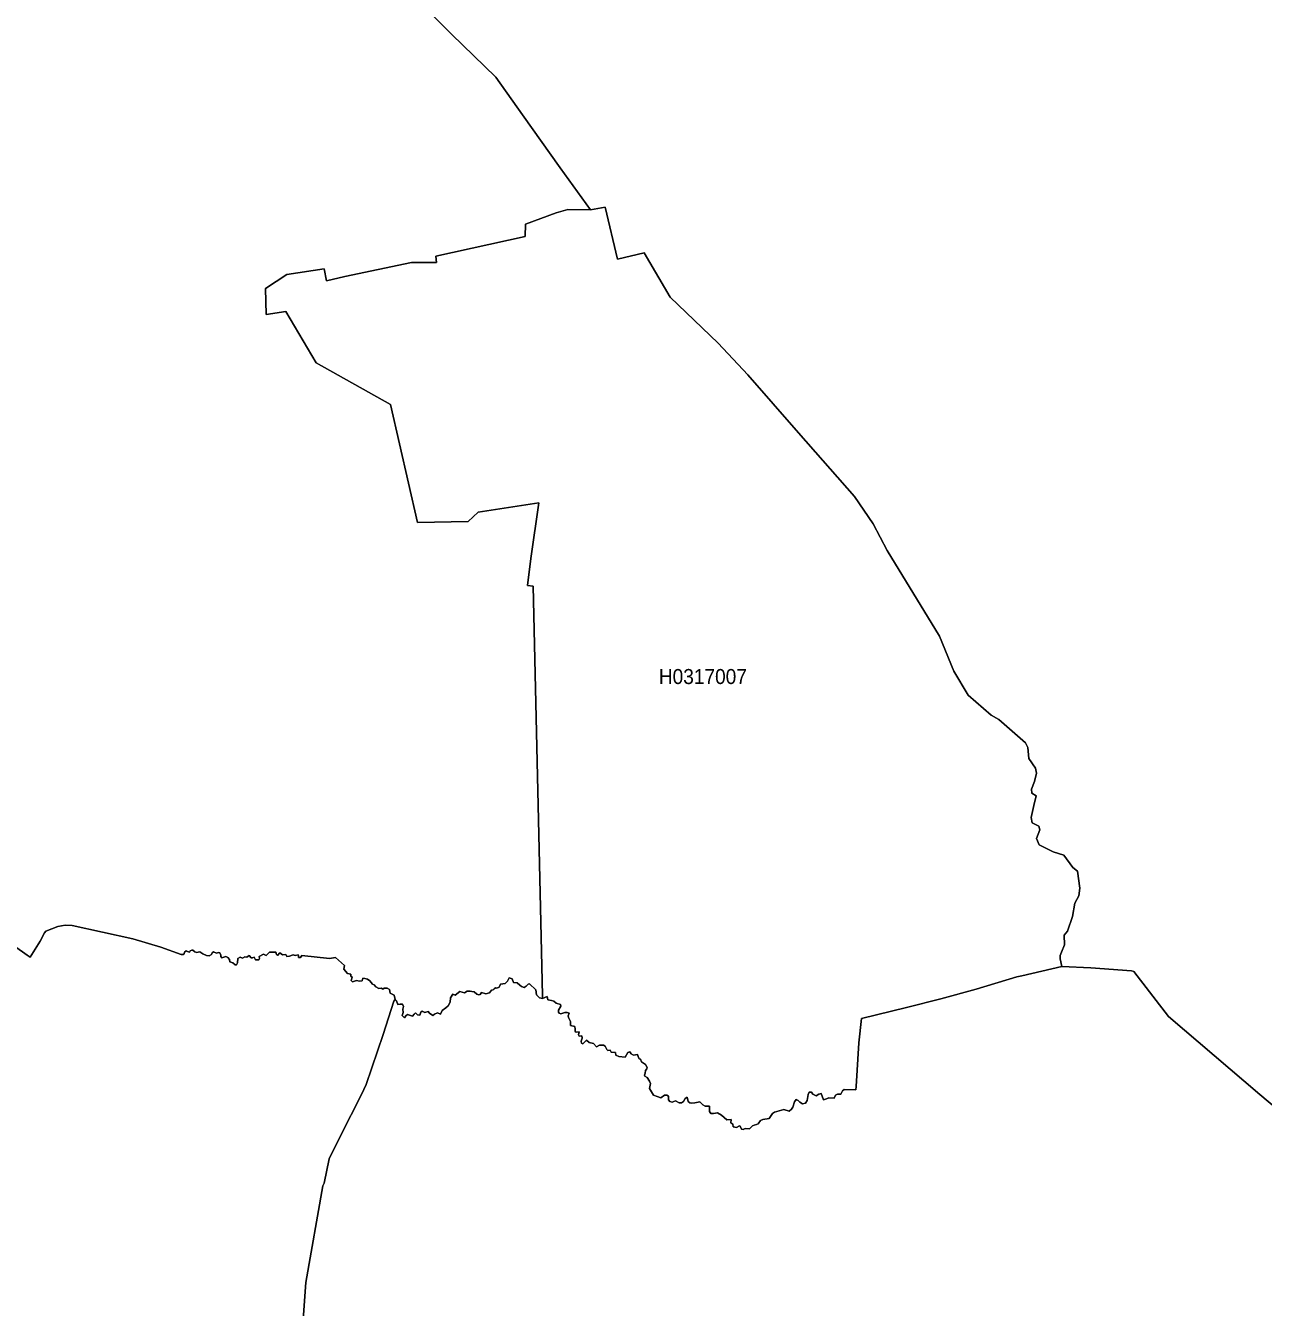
# Model space of a CAD drawing. Extents: x 369010 to 739155, y 6377141 to 6616555.
# Drawn here: x 529308 to 537549, y 6548696 to 6557234 of the extents above; entities that cross this region are included whole.
import ezdxf
from ezdxf.enums import TextEntityAlignment as Align

# ---------------------------------------------------------------- set-up
doc = ezdxf.new("R2010")
doc.units = 0
doc.header["$LTSCALE"] = 40
doc.layers.add('1', color=7, linetype='Continuous', lineweight=13)
doc.layers.add('2', color=7, linetype='Continuous')

msp = doc.modelspace()

# ---------------------------------------------------------------- linework, layer by layer
at = {"layer": '1'}
for points in [[(532648.81, 6553505.36), (532672.31, 6553685.59), (532725.11, 6554055), (532320.78, 6553994.09), (532253.75, 6553930.37), (531916.95, 6553924.41), (531737.54, 6554711.05), (531241.86, 6554988.11), (531040.44, 6555330.87), (530910.02, 6555310.84), (530905.72, 6555482.14), (531047.39, 6555577.14), (531295.81, 6555614.21), (531311.04, 6555534.77), (531433.18, 6555562.74), (531876.24, 6555656.74), (532042.57, 6555656.74), (532039.92, 6555699.28), (532633.09, 6555828.87), (532636.73, 6555910.96), (532839.14, 6555986.26), (532918.41, 6556009.43), (533068.2, 6556007.78), (532867.11, 6556286.65), (532615.87, 6556640.17), (532439.45, 6556890.08), (532143.52, 6557176.9), (531889.48, 6557432.44)], [(531889.48, 6557432.44), (532143.52, 6557176.9), (532439.45, 6556890.08), (532615.87, 6556640.17)], [(532615.87, 6556640.17), (532867.11, 6556286.65), (533068.2, 6556007.78), (533166.67, 6556025.65), (533247.6, 6555678.42), (533426.01, 6555720.13), (533598.47, 6555425.7), (533919.71, 6555119.19), (534115.84, 6554908), (534454.79, 6554522.38), (534826.51, 6554097.03), (534951.47, 6553915.48), (535043.65, 6553737.06), (535393.03, 6553166.41), (535488.19, 6552932.88), (535583.36, 6552775.15), (535736.62, 6552641.26), (535787.43, 6552612.46), (535965.01, 6552456.89), (535980.4, 6552426.27), (535987.19, 6552353.28), (536032.87, 6552287.08), (536038, 6552254.81), (536026.08, 6552198.87), (536005.73, 6552146.9), (536007.38, 6552121.41), (536035.19, 6552104.53), (536020.95, 6552039.98), (536002.42, 6551958.39), (536009.2, 6551922.81), (536053.23, 6551900.8), (536061.67, 6551876.96), (536039.49, 6551819.7), (536056.54, 6551777.33), (536149.71, 6551731.49), (536219.39, 6551707.65), (536279.97, 6551626.89), (536310.58, 6551601.4), (536327.47, 6551487.7), (536320.68, 6551436.72), (536293.54, 6551387.57), (536278.31, 6551299.35), (536244.22, 6551201.71), (536222.2, 6551176.22), (536225.68, 6551111.67), (536205.32, 6551062.52), (536196.88, 6551040.51), (536195.06, 6551018.33), (536207.31, 6550967.68), (536399.96, 6550957.26), (536671.22, 6550937.23), (536685.78, 6550932.27), (536916.66, 6550634.36), (537525.71, 6550114.35), (537804.09, 6549880.49)], [(533166.67, 6556025.65), (533068.2, 6556007.78), (532918.41, 6556009.43), (532839.14, 6555986.26), (532636.73, 6555910.96), (532633.09, 6555828.87), (532039.92, 6555699.28), (532042.57, 6555656.74), (531876.24, 6555656.74), (531433.18, 6555562.74), (531311.04, 6555534.77), (531295.81, 6555614.21), (531047.39, 6555577.14), (530905.72, 6555482.14), (530910.02, 6555310.84), (531040.44, 6555330.87), (531241.86, 6554988.11), (531737.54, 6554711.05), (531916.95, 6553924.41), (532253.75, 6553930.37), (532320.78, 6553994.09), (532725.11, 6554055), (532672.31, 6553685.59), (532648.81, 6553505.36), (532686.21, 6553499.9), (532749.27, 6550774.21), (532749.27, 6550754.18), (532779.23, 6550766.93), (532785.51, 6550743.92), (532810.01, 6550740.61), (532824.9, 6550736.14), (532839.47, 6550722.9), (532868.76, 6550713.97), (532871.41, 6550702.22), (532855.03, 6550675.74), (532855.36, 6550663.32), (532859.33, 6550656.21), (532872.07, 6550651.24), (532897.89, 6550659.19), (532913.95, 6550659.52), (532925.86, 6550654.72), (532919.57, 6550637.67), (532921.72, 6550626.75), (532936.29, 6550600.6), (532934.63, 6550573.29), (532963.76, 6550566.01), (532966.41, 6550549.95), (532967.4, 6550534.06), (532973.53, 6550528.44), (532994.38, 6550532.24), (532988.92, 6550510.89), (532993.55, 6550502.95), (533011.76, 6550503.94), (533013.91, 6550490.04), (533005.63, 6550469.85), (533008.61, 6550455.62), (533017.55, 6550452.47), (533032.12, 6550464.06), (533042.54, 6550475.48), (533059.09, 6550461.41), (533089.71, 6550454.46), (533108.25, 6550432.11), (533129.76, 6550442.87), (533156.41, 6550441.88), (533167, 6550436.25), (533176.77, 6550413.58), (533184.05, 6550408.12), (533200.43, 6550408.78), (533205.73, 6550396.2), (533235.69, 6550394.54), (533238.5, 6550375.18), (533257.86, 6550367.4), (533300.4, 6550362.93), (533317.44, 6550393.05), (533331.02, 6550398.19), (533338.63, 6550384.12), (533356.01, 6550377), (533382.32, 6550381.47), (533386.96, 6550366.08), (533393.08, 6550352.51), (533402.68, 6550348.7), (533408.47, 6550330.99), (533436.11, 6550313.28), (533446.21, 6550294.41), (533443.39, 6550284.15), (533434.79, 6550272.9), (533433.3, 6550255.52), (533427.67, 6550242.78), (533430.81, 6550236.98), (533445.88, 6550227.72), (533462.09, 6550203.06), (533467.89, 6550187), (533461.1, 6550154.89), (533488.08, 6550109.38), (533536.74, 6550091.34), (533562.56, 6550108.72), (533578.11, 6550109.88), (533589.04, 6550103.26), (533587.55, 6550078.93), (533596.98, 6550066.52)], [(536020.95, 6552039.98), (536035.19, 6552104.53), (536007.38, 6552121.41), (536005.73, 6552146.9), (536026.08, 6552198.87), (536038, 6552254.81), (536032.87, 6552287.08), (535987.19, 6552353.28), (535980.4, 6552426.27), (535965.01, 6552456.89), (535787.43, 6552612.46), (535736.62, 6552641.26), (535583.36, 6552775.15), (535488.19, 6552932.88), (535393.03, 6553166.41), (535043.65, 6553737.06), (534951.47, 6553915.48), (534826.51, 6554097.03), (534454.79, 6554522.38), (534115.84, 6554908), (533919.71, 6555119.19), (533598.47, 6555425.7), (533426.01, 6555720.13), (533247.6, 6555678.42), (533166.67, 6556025.65)], [(531147.19, 6551040.18), (531330.07, 6551020.98), (531369.79, 6551026.6), (531429.71, 6550972.48), (531426.89, 6550948.49), (531451.72, 6550919.85), (531473.73, 6550916.54), (531472.9, 6550903.14), (531480.85, 6550894.53), (531474.72, 6550872.35), (531484.65, 6550865.57), (531511.13, 6550872.69), (531531.16, 6550870.04), (531548.37, 6550870.7), (531553.5, 6550888.08), (531567.24, 6550887.42), (531584.12, 6550882.62), (531600.51, 6550870.2), (531616.23, 6550848.85), (531628.64, 6550843.89), (531638.9, 6550830.15), (531659.76, 6550821.05), (531676.64, 6550821.38), (531685.08, 6550816.41), (531694.84, 6550821.71), (531714.87, 6550822.21), (531729.43, 6550814.26), (531734.23, 6550789.6), (531761.38, 6550774.87), (531767.5, 6550746.74), (531776.27, 6550738.96), (531786.37, 6550713.47), (531802.09, 6550715.79), (531816.65, 6550715.13), (531824.1, 6550699.9), (531818.97, 6550682.52), (531822.12, 6550660.18), (531815.66, 6550639.82), (531829.89, 6550623.77), (531839, 6550638.5), (531849.26, 6550646.28), (531882.86, 6550636.35), (531894.11, 6550648.59), (531904.54, 6550657.03), (531917.78, 6550644.46), (531933.17, 6550642.8), (531939.62, 6550662.16), (531947.73, 6550669.28), (531966.43, 6550659.19), (531987.78, 6550667.96), (531996.89, 6550656.04), (532020.06, 6550639.49), (532030.15, 6550649.25), (532049.52, 6550658.36), (532070.87, 6550649.92), (532081.46, 6550673.42), (532104.63, 6550691.29), (532121.51, 6550705.69), (532134.42, 6550730.02), (532136.08, 6550758.65), (532152.46, 6550783.31), (532168.68, 6550776.53), (532199.3, 6550799.04), (532228.76, 6550792.25), (532248.12, 6550802.68), (532267.16, 6550802.02), (532278.74, 6550800.36), (532294.63, 6550797.71), (532311.68, 6550781.33), (532326.08, 6550777.85), (532333.69, 6550780.33), (532343.62, 6550794.24), (532372.75, 6550784.14), (532396.25, 6550791.92), (532408.66, 6550808.14), (532420.58, 6550810.62), (532427.69, 6550818.4), (532435.47, 6550824.52), (532446.07, 6550823.03), (532460.96, 6550828.5), (532470.56, 6550848.19), (532499.69, 6550854.31), (532515.41, 6550869.21), (532526.17, 6550890.39), (532547.19, 6550884.27), (532556.13, 6550861.1), (532580.45, 6550857.13), (532599.32, 6550843.39), (532609.91, 6550832.8), (532626.13, 6550827.17), (532640.04, 6550835.28), (532652.78, 6550849.02), (532662.71, 6550850.84), (532704.91, 6550811.12), (532708.72, 6550776.86), (532728.58, 6550757.66), (532749.27, 6550754.18), (532749.27, 6550774.21), (532686.21, 6553499.9), (532648.81, 6553505.36)], [(533596.98, 6550066.52), (533611.88, 6550063.04), (533634.55, 6550070.82), (533658.38, 6550058.57), (533675.26, 6550058.41), (533689, 6550066.35), (533699.1, 6550087.37), (533711.84, 6550096.64), (533718.46, 6550067.84), (533730.87, 6550058.57), (533743.78, 6550056.25), (533763.81, 6550057.58), (533797.41, 6550065.85), (533815.94, 6550045), (533832.33, 6550037.06), (533861.46, 6550036.23), (533860.3, 6550001.14), (533870.89, 6549988.56), (533887.44, 6549987.74), (533915.41, 6549992.2), (533940.07, 6549976.32), (533977.14, 6549945.37), (534006.44, 6549946.69), (534003.62, 6549926.17), (534015.87, 6549916.57), (534019.18, 6549899.36), (534039.87, 6549894.89), (534060.06, 6549904.65), (534065.52, 6549903.16), (534075.29, 6549882.97), (534085.22, 6549881.32), (534097.8, 6549887.44), (534127.26, 6549885.62), (534147.28, 6549904.32), (534158.54, 6549910.28), (534173.93, 6549913.09), (534185.02, 6549918.55), (534201.57, 6549940.24), (534216.63, 6549948.35), (534259.33, 6549954.8), (534279.68, 6549988.56), (534294.25, 6549996.34), (534355.65, 6550013.55), (534390.57, 6550003.62), (534406.96, 6550016.53), (534416.72, 6550030.44), (534426.49, 6550066.18), (534438.07, 6550081.41), (534452.3, 6550074.96), (534462.4, 6550063.04), (534479.78, 6550052.61), (534500.63, 6550057.25), (534511.56, 6550075.12), (534517.51, 6550113.85), (534524.46, 6550128.91), (534539.36, 6550129.41), (534548.63, 6550115.5), (534571.47, 6550104.42), (534588.68, 6550116.5), (534605.56, 6550119.97), (534620.29, 6550079.09), (534640.15, 6550085.22), (534655.87, 6550092.83), (534690.63, 6550090.18), (534700.73, 6550110.37), (534712.97, 6550116.5), (534735.65, 6550115.84), (534746.07, 6550139.01), (534758.16, 6550148.11), (534835.94, 6550144.8), (534837.27, 6550167.31), (534855.47, 6550457.77), (534872.19, 6550620.95), (535172.91, 6550693.94), (535400.64, 6550750.38), (535637.31, 6550815.42), (535908.57, 6550898.5), (535939.85, 6550903.97), (536207.31, 6550967.68), (536195.06, 6551018.33), (536196.88, 6551040.51), (536205.32, 6551062.52), (536225.68, 6551111.67), (536222.2, 6551176.22), (536244.22, 6551201.71), (536278.31, 6551299.35), (536293.54, 6551387.57), (536320.68, 6551436.72), (536327.47, 6551487.7), (536310.58, 6551601.4), (536279.97, 6551626.89), (536219.39, 6551707.65), (536149.71, 6551731.49), (536056.54, 6551777.33), (536039.49, 6551819.7), (536061.67, 6551876.96), (536053.23, 6551900.8), (536009.2, 6551922.81), (536002.42, 6551958.39), (536020.95, 6552039.98)], [(530665.08, 6551013.03), (530654.65, 6551026.27), (530641.41, 6551032.73), (530614.1, 6551024.45), (530606.65, 6551032.23), (530607.15, 6551042.49), (530599.87, 6551058.55), (530592.92, 6551059.7), (530578.19, 6551055.24), (530558.49, 6551065.33), (530549.72, 6551057.55), (530545.25, 6551046.13), (530530.03, 6551038.35), (530510.99, 6551040.84), (530487.82, 6551051.1), (530467.13, 6551064.84), (530444.63, 6551059.37), (530434.36, 6551064.84), (530421.12, 6551074.6), (530414.5, 6551074.77), (530403.91, 6551070.46), (530399.61, 6551062.52), (530386.2, 6551066.49), (530376.44, 6551072.12), (530365.02, 6551061.19), (530363.2, 6551051.76), (530356.08, 6551046.3), (530342.51, 6551045.64), (530207.13, 6551095.29), (530021.43, 6551150.07), (529617.77, 6551239.77), (529570.27, 6551242.26), (529521.94, 6551233.65), (529441.34, 6551201.38), (529434.06, 6551191.45), (529403.61, 6551136.5), (529337.07, 6551028.76), (529318.04, 6551042.66), (529149.72, 6551161.82)], [(529149.72, 6551161.82), (529318.04, 6551042.66), (529337.07, 6551028.76), (529403.61, 6551136.5), (529434.06, 6551191.45), (529441.34, 6551201.38), (529521.94, 6551233.65), (529570.27, 6551242.26), (529617.77, 6551239.77), (530021.43, 6551150.07), (530207.13, 6551095.29), (530342.51, 6551045.64), (530356.08, 6551046.3), (530363.2, 6551051.76), (530365.02, 6551061.19), (530376.44, 6551072.12), (530386.2, 6551066.49), (530399.61, 6551062.52), (530403.91, 6551070.46), (530414.5, 6551074.77), (530421.12, 6551074.6), (530434.36, 6551064.84), (530444.63, 6551059.37), (530467.13, 6551064.84), (530487.82, 6551051.1), (530510.99, 6551040.84), (530530.03, 6551038.35), (530545.25, 6551046.13), (530549.72, 6551057.55), (530558.49, 6551065.33), (530578.19, 6551055.24), (530592.92, 6551059.7), (530599.87, 6551058.55), (530607.15, 6551042.49), (530606.65, 6551032.23), (530614.1, 6551024.45), (530641.41, 6551032.73), (530654.65, 6551026.27), (530665.08, 6551013.03), (530667.89, 6550996.65), (530686.59, 6550991.68), (530703.8, 6550977.95), (530711.91, 6550977.61), (530718.04, 6550992.18), (530721.51, 6551019.16), (530736.41, 6551027.93), (530751.97, 6551022.47), (530767.69, 6551031.24), (530780.6, 6551027.93), (530796.16, 6551040.18), (530809.73, 6551024.45), (530818.17, 6551024.62), (530830.08, 6551027.93), (530838.19, 6551010.88), (530860.04, 6551010.88), (530865.34, 6551018.99), (530863.35, 6551032.73), (530892.48, 6551048.29), (530910.19, 6551038.85), (530931.87, 6551061.86), (530973.41, 6551061.86), (530978.71, 6551045.97), (530985.66, 6551040.18), (531001.22, 6551057.72), (531018.76, 6551043.49), (531041.27, 6551047.62), (531045.9, 6551034.38), (531065.6, 6551034.88), (531083.31, 6551042.16), (531089.1, 6551044.15), (531101.35, 6551040.34), (531121.37, 6551044.15), (531124.52, 6551037.36), (531125.51, 6551026.11), (531137.26, 6551026.6), (531147.19, 6551040.18)], [(531151, 6548552.98), (531174, 6548861.81), (531286.38, 6549505.62), (531294.99, 6549524.16), (531329.74, 6549684.53), (531404.55, 6549837.95), (531543.74, 6550113.68), (531576.01, 6550181.71), (531687.23, 6550514.7), (531758.23, 6550735.48), (531767.5, 6550746.74), (531761.38, 6550774.87), (531734.23, 6550789.6), (531729.43, 6550814.26), (531714.87, 6550822.21), (531694.84, 6550821.71), (531685.08, 6550816.41), (531676.64, 6550821.38), (531659.76, 6550821.05), (531638.9, 6550830.15), (531628.64, 6550843.89), (531616.23, 6550848.85), (531600.51, 6550870.2), (531584.12, 6550882.62), (531567.24, 6550887.42), (531553.5, 6550888.08), (531548.37, 6550870.7), (531531.16, 6550870.04), (531511.13, 6550872.69), (531484.65, 6550865.57), (531474.72, 6550872.35), (531480.85, 6550894.53), (531472.9, 6550903.14), (531473.73, 6550916.54), (531451.72, 6550919.85), (531426.89, 6550948.49), (531429.71, 6550972.48), (531369.79, 6551026.6), (531330.07, 6551020.98), (531147.19, 6551040.18), (531137.26, 6551026.6), (531125.51, 6551026.11), (531124.52, 6551037.36), (531121.37, 6551044.15), (531101.35, 6551040.34), (531089.1, 6551044.15), (531083.31, 6551042.16), (531065.6, 6551034.88), (531045.9, 6551034.38), (531041.27, 6551047.62), (531018.76, 6551043.49), (531001.22, 6551057.72), (530985.66, 6551040.18), (530978.71, 6551045.97), (530973.41, 6551061.86), (530931.87, 6551061.86), (530910.19, 6551038.85), (530892.48, 6551048.29), (530863.35, 6551032.73), (530865.34, 6551018.99), (530860.04, 6551010.88), (530838.19, 6551010.88), (530830.08, 6551027.93), (530818.17, 6551024.62), (530809.73, 6551024.45), (530796.16, 6551040.18), (530780.6, 6551027.93), (530767.69, 6551031.24), (530751.97, 6551022.47), (530736.41, 6551027.93), (530721.51, 6551019.16), (530718.04, 6550992.18), (530711.91, 6550977.61), (530703.8, 6550977.95), (530686.59, 6550991.68), (530667.89, 6550996.65), (530665.08, 6551013.03)], [(536207.31, 6550967.68), (535939.85, 6550903.97), (535908.57, 6550898.5), (535637.31, 6550815.42), (535400.64, 6550750.38), (535172.91, 6550693.94), (534872.19, 6550620.95), (534855.47, 6550457.77), (534837.27, 6550167.31), (534835.94, 6550144.8), (534758.16, 6550148.11), (534746.07, 6550139.01), (534735.65, 6550115.84), (534712.97, 6550116.5), (534700.73, 6550110.37), (534690.63, 6550090.18), (534655.87, 6550092.83), (534640.15, 6550085.22), (534620.29, 6550079.09), (534605.56, 6550119.97), (534588.68, 6550116.5), (534571.47, 6550104.42), (534548.63, 6550115.5), (534539.36, 6550129.41), (534524.46, 6550128.91), (534517.51, 6550113.85), (534511.56, 6550075.12), (534500.63, 6550057.25), (534479.78, 6550052.61), (534462.4, 6550063.04), (534452.3, 6550074.96), (534438.07, 6550081.41), (534426.49, 6550066.18), (534416.72, 6550030.44), (534406.96, 6550016.53), (534390.57, 6550003.62), (534355.65, 6550013.55), (534294.25, 6549996.34), (534279.68, 6549988.56), (534259.33, 6549954.8), (534216.63, 6549948.35), (534201.57, 6549940.24), (534185.02, 6549918.55), (534173.93, 6549913.09), (534158.54, 6549910.28), (534147.28, 6549904.32), (534127.26, 6549885.62), (534097.8, 6549887.44), (534085.22, 6549881.32), (534075.29, 6549882.97), (534065.52, 6549903.16), (534060.06, 6549904.65), (534039.87, 6549894.89), (534019.18, 6549899.36), (534015.87, 6549916.57), (534003.62, 6549926.17), (534006.44, 6549946.69), (533977.14, 6549945.37), (533940.07, 6549976.32), (533915.41, 6549992.2), (533887.44, 6549987.74), (533870.89, 6549988.56), (533860.3, 6550001.14), (533861.46, 6550036.23), (533832.33, 6550037.06), (533815.94, 6550045), (533797.41, 6550065.85), (533763.81, 6550057.58), (533743.78, 6550056.25), (533730.87, 6550058.57), (533718.46, 6550067.84), (533711.84, 6550096.64), (533699.1, 6550087.37), (533689, 6550066.35), (533675.26, 6550058.41), (533658.38, 6550058.57), (533634.55, 6550070.82), (533611.88, 6550063.04), (533596.98, 6550066.52), (533587.55, 6550078.93), (533589.04, 6550103.26), (533578.11, 6550109.88), (533562.56, 6550108.72), (533536.74, 6550091.34), (533488.08, 6550109.38), (533461.1, 6550154.89), (533467.89, 6550187), (533462.09, 6550203.06), (533445.88, 6550227.72), (533430.81, 6550236.98), (533427.67, 6550242.78), (533433.3, 6550255.52), (533434.79, 6550272.9), (533443.39, 6550284.15), (533446.21, 6550294.41), (533436.11, 6550313.28), (533408.47, 6550330.99), (533402.68, 6550348.7), (533393.08, 6550352.51), (533386.96, 6550366.08)], [(538010.14, 6548549.84), (538081.81, 6548769.29), (538133.94, 6548943.07), (538229.44, 6549088.72), (538435.99, 6549361.96), (537804.09, 6549880.49), (537525.71, 6550114.35), (536916.66, 6550634.36), (536685.78, 6550932.27), (536671.22, 6550937.23), (536399.96, 6550957.26), (536207.31, 6550967.68)], [(533386.96, 6550366.08), (533382.32, 6550381.47), (533356.01, 6550377), (533338.63, 6550384.12), (533331.02, 6550398.19), (533317.44, 6550393.05), (533300.4, 6550362.93), (533257.86, 6550367.4), (533238.5, 6550375.18), (533235.69, 6550394.54), (533205.73, 6550396.2), (533200.43, 6550408.78), (533184.05, 6550408.12), (533176.77, 6550413.58), (533167, 6550436.25), (533156.41, 6550441.88), (533129.76, 6550442.87), (533108.25, 6550432.11), (533089.71, 6550454.46), (533059.09, 6550461.41), (533042.54, 6550475.48), (533032.12, 6550464.06), (533017.55, 6550452.47), (533008.61, 6550455.62), (533005.63, 6550469.85), (533013.91, 6550490.04), (533011.76, 6550503.94), (532993.55, 6550502.95), (532988.92, 6550510.89), (532994.38, 6550532.24), (532973.53, 6550528.44), (532967.4, 6550534.06), (532966.41, 6550549.95), (532963.76, 6550566.01), (532934.63, 6550573.29), (532936.29, 6550600.6), (532921.72, 6550626.75), (532919.57, 6550637.67), (532925.86, 6550654.72), (532913.95, 6550659.52), (532897.89, 6550659.19), (532872.07, 6550651.24), (532859.33, 6550656.21), (532855.36, 6550663.32), (532855.03, 6550675.74), (532871.41, 6550702.22), (532868.76, 6550713.97), (532839.47, 6550722.9), (532824.9, 6550736.14), (532810.01, 6550740.61), (532785.51, 6550743.92), (532779.23, 6550766.93), (532749.27, 6550754.18), (532728.58, 6550757.66), (532708.72, 6550776.86), (532704.91, 6550811.12), (532662.71, 6550850.84), (532652.78, 6550849.02), (532640.04, 6550835.28), (532626.13, 6550827.17), (532609.91, 6550832.8), (532599.32, 6550843.39), (532580.45, 6550857.13), (532556.13, 6550861.1), (532547.19, 6550884.27), (532526.17, 6550890.39), (532515.41, 6550869.21), (532499.69, 6550854.31), (532470.56, 6550848.19), (532460.96, 6550828.5), (532446.07, 6550823.03), (532435.47, 6550824.52), (532427.69, 6550818.4), (532420.58, 6550810.62), (532408.66, 6550808.14), (532396.25, 6550791.92), (532372.75, 6550784.14), (532343.62, 6550794.24), (532333.69, 6550780.33), (532326.08, 6550777.85), (532311.68, 6550781.33), (532294.63, 6550797.71), (532278.74, 6550800.36), (532267.16, 6550802.02), (532248.12, 6550802.68), (532228.76, 6550792.25), (532199.3, 6550799.04), (532168.68, 6550776.53), (532152.46, 6550783.31), (532136.08, 6550758.65), (532134.42, 6550730.02), (532121.51, 6550705.69), (532104.63, 6550691.29), (532081.46, 6550673.42), (532070.87, 6550649.92), (532049.52, 6550658.36), (532030.15, 6550649.25), (532020.06, 6550639.49), (531996.89, 6550656.04), (531987.78, 6550667.96)], [(531987.78, 6550667.96), (531966.43, 6550659.19), (531947.73, 6550669.28), (531939.62, 6550662.16), (531933.17, 6550642.8), (531917.78, 6550644.46), (531904.54, 6550657.03), (531894.11, 6550648.59), (531882.86, 6550636.35), (531849.26, 6550646.28), (531839, 6550638.5), (531829.89, 6550623.77), (531815.66, 6550639.82), (531822.12, 6550660.18), (531818.97, 6550682.52), (531824.1, 6550699.9), (531816.65, 6550715.13), (531802.09, 6550715.79), (531786.37, 6550713.47), (531776.27, 6550738.96), (531767.5, 6550746.74), (531758.23, 6550735.48), (531687.23, 6550514.7), (531576.01, 6550181.71), (531543.74, 6550113.68), (531404.55, 6549837.95), (531329.74, 6549684.53), (531294.99, 6549524.16), (531286.38, 6549505.62), (531174, 6548861.81), (531151, 6548552.98)]]:
    msp.add_lwpolyline(points, dxfattribs=at)

# ---------------------------------------------------------------- texts
at = {"layer": '2', "width": 0.95}
msp.add_text('H0317007', height=100, dxfattribs=at).set_placement((533817.08, 6552848.24), align=Align.CENTER)

doc.saveas('drawing.dxf')
